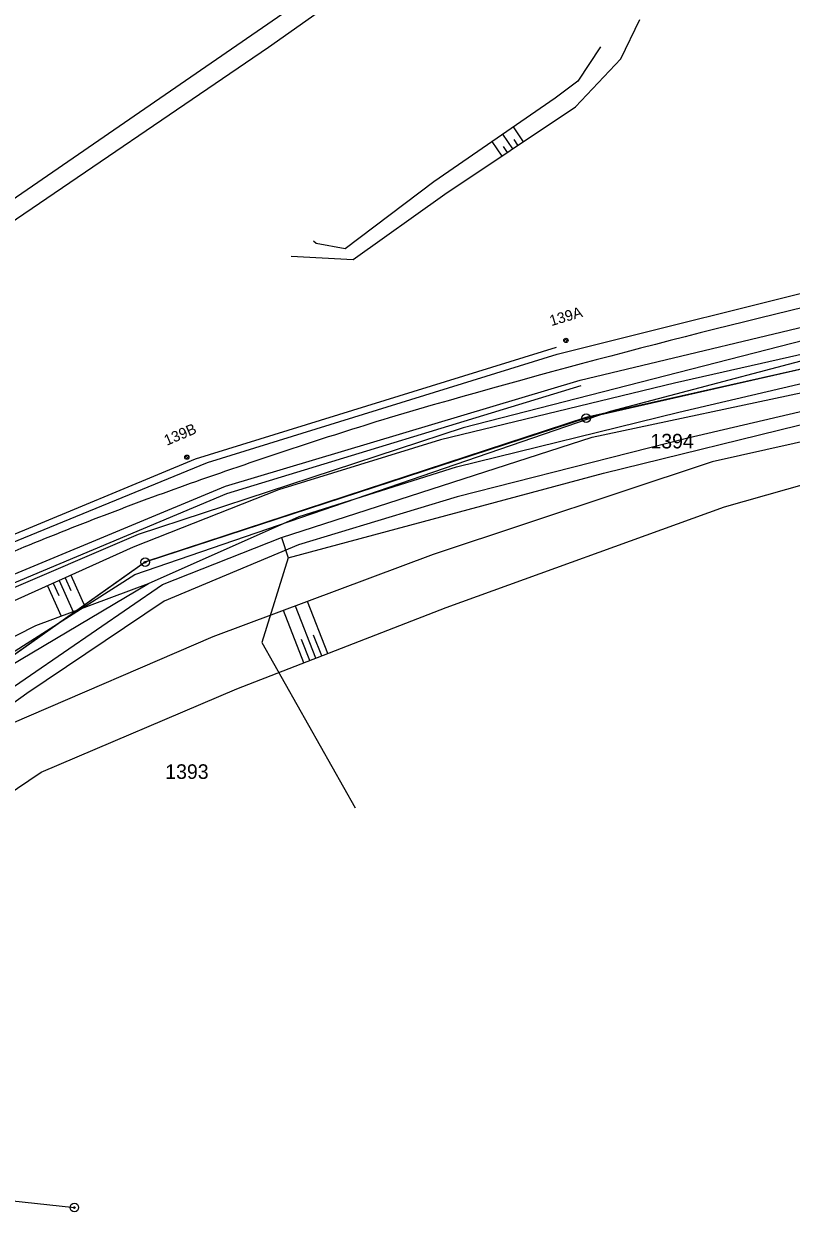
# Model space of a CAD drawing. Extents: x -469926 to -462499, y -1098642 to -1092733.
# Drawn here: x -466280.9 to -466191.4, y -1096153.2 to -1096013.2 of the extents above; entities that cross this region are included whole.
import ezdxf

# ---------------------------------------------------------------- set-up
doc = ezdxf.new("R2010")
doc.units = 0
for name, color, linetype in [('Vrstva 1', 7, 'Continuous'), ('Vrstva 10', 7, 'Continuous'), ('Vrstva 11', 7, 'Continuous'), ('Vrstva 13', 7, 'Continuous'), ('Vrstva 20', 7, 'Continuous'), ('Vrstva 24', 7, 'Continuous'), ('Vrstva 44', 7, 'Continuous'), ('Vrstva 48', 7, 'Continuous'), ('Vrstva 50', 7, 'Continuous'), ('Vrstva 62', 7, 'Continuous')]:
    doc.layers.add(name, color=color, linetype=linetype)

msp = doc.modelspace()

# ---------------------------------------------------------------- linework, layer by layer
at = {"layer": 'Vrstva 1'}
for p, q in [((-466168.69, -1096048.64), (-466215.28, -1096059.22)), ((-466214.57, -1096061.44), (-466167.78, -1096051.52)), ((-466213.24, -1096065.64), (-466166.9, -1096054.29)), ((-466215.28, -1096059.22), (-466266.75, -1096076.05)), ((-466250.82, -1096073.16), (-466214.57, -1096061.44)), ((-466250.06, -1096075.54), (-466213.24, -1096065.64)), ((-466264.73, -1096078.64), (-466250.82, -1096073.16)), ((-466250.82, -1096073.16), (-466250.06, -1096075.54)), ((-466266.75, -1096076.05), (-466302.9, -1096101.64)), ((-466250.06, -1096075.54), (-466253.11, -1096085.43)), ((-466299.84, -1096102.75), (-466264.73, -1096078.64)), ((-466253.11, -1096085.43), (-466242.25, -1096104.7)), ((-466326.7, -1096145.74), (-466275.01, -1096151.38))]:
    msp.add_line(p, q, dxfattribs=at)
msp.add_lwpolyline([(-466654.92, -1096290.24), (-466641.91, -1096281.24), (-466618.93, -1096265.37), (-466593.14, -1096247.59), (-466544.71, -1096214.25), (-466520.52, -1096197.6), (-466496.72, -1096181.22), (-466475.84, -1096166.87), (-466451.26, -1096149.96), (-466419.89, -1096128.42), (-466395.45, -1096111.58), (-466367.86, -1096092.62), (-466339.3, -1096072.94), (-466310.33, -1096053.03), (-466285.91, -1096036.22), (-466253.67, -1096014.05), (-466229.58, -1095997.45), (-466200.77, -1095977.65), (-466186.05, -1095967.51)], dxfattribs=at)
for centre, radius, start, end in [((-465953.88, -1097029.27), 1010.91, 103.08937, 106.33978), ((-466072.26, -1096599.83), 565.55, 107.0712, 109.4802), ((-466118.73, -1096468.45), 426.2, 109.4802, 112.3631), ((-466056.44, -1096619.86), 589.92, 112.36312, 114.76116)]:
    msp.add_arc(centre, radius, start, end, dxfattribs=at)
at = {"layer": 'Vrstva 10'}
msp.add_lwpolyline([(-466000, -1096005.55), (-466098.34, -1096031.49), (-466144.77, -1096044.92), (-466168.69, -1096048.68), (-466215.3, -1096059.17), (-466266.71, -1096076.01), (-466302.87, -1096101.62), (-466353.4, -1096142.82), (-466404.87, -1096192.96), (-466470.35, -1096252.52), (-466566.28, -1096309.44), (-466650.69, -1096362.8), (-466671.58, -1096348.49), (-466672.78, -1096349.74), (-466675.63, -1096352.9), (-466657.4, -1096366.97), (-466646.9, -1096375.84), (-466617.9, -1096393.84), (-466851.72, -1096546), (-466853.56, -1096558.72)], dxfattribs=at)
at = {"layer": 'Vrstva 11'}
for p, q in [((-466217.86, -1096050.24), (-466217.54, -1096049.92)), ((-466217.73, -1096050.38), (-466217.4, -1096050.05)), ((-466262.11, -1096063.87), (-466261.79, -1096063.55)), ((-466261.98, -1096064.01), (-466261.65, -1096063.68))]:
    msp.add_line(p, q, dxfattribs=at)
for centre in [(-466217.63, -1096050.15), (-466261.88, -1096063.78)]:
    msp.add_circle(centre, 0.25, dxfattribs=at)
at = {"layer": 'Vrstva 13'}
for points in [[(-466357.23, -1096137.17), (-466350.35, -1096138.32), (-466346.93, -1096139.52), (-466330.13, -1096125.52), (-466306.8, -1096105.99), (-466282.65, -1096088.21), (-466266.36, -1096078.52), (-466248.78, -1096070.7), (-466230.39, -1096064.91), (-466204.46, -1096058.52), (-466171.68, -1096050.87), (-466137.48, -1096044.7), (-466110.75, -1096039.33), (-466094.9, -1096033.58), (-466080.14, -1096027.37), (-466070.66, -1096025.09)], [(-466110.51, -1096046.58), (-466110.88, -1096043.16), (-466126.01, -1096045.87), (-466141.4, -1096048.19), (-466172.1, -1096054.23), (-466203.41, -1096061.58), (-466230.32, -1096068.43), (-466248.86, -1096074.01), (-466264.54, -1096080.58), (-466280.54, -1096091.38), (-466302.47, -1096107.15), (-466315.4, -1096118.41), (-466322.62, -1096128.83), (-466330.05, -1096138.85), (-466339.06, -1096150.43), (-466344.7, -1096163.74), (-466349.35, -1096176.2), (-466348.79, -1096185.02), (-466350.86, -1096197.75), (-466354.39, -1096210.99), (-466359.26, -1096222.62), (-466363.52, -1096229.34)]]:
    msp.add_lwpolyline(points, dxfattribs=at)
at = {"layer": 'Vrstva 20'}
msp.add_lwpolyline([(-466383.44, -1096171.79), (-466302.16, -1096099.26), (-466267.96, -1096077.46), (-466212.44, -1096058.42), (-466118.72, -1096033.68), (-466068.05, -1096021.28)], dxfattribs=at)
at = {"layer": 'Vrstva 24'}
for centre, radius in [((-466215.28, -1096059.22), 0.5), ((-466215.28, -1096059.22), 0.1), ((-466266.75, -1096076.05), 0.5), ((-466266.75, -1096076.05), 0.1), ((-466275.01, -1096151.38), 0.5), ((-466275.01, -1096151.38), 0.1)]:
    msp.add_circle(centre, radius, dxfattribs=at)
at = {"layer": 'Vrstva 44'}
for p, q in [((-466178.12, -1096047.13), (-466229.64, -1096060.34)), ((-466229.64, -1096060.34), (-466267.56, -1096072.82)), ((-466267.56, -1096072.82), (-466308.43, -1096090.34))]:
    msp.add_line(p, q, dxfattribs=at)
at = {"layer": 'Vrstva 48'}
for points in [[(-466222.6, -1096026.95), (-466223.76, -1096025.22)], [(-466222.6, -1096026.95), (-466223.76, -1096025.22)], [(-466225.09, -1096028.63), (-466226.23, -1096026.93)], [(-466225.09, -1096028.63), (-466226.23, -1096026.93)], [(-466223.85, -1096027.79), (-466225, -1096026.07)], [(-466223.85, -1096027.79), (-466225, -1096026.07)], [(-466223.23, -1096027.37), (-466223.69, -1096026.68)], [(-466223.23, -1096027.37), (-466223.69, -1096026.68)], [(-466224.47, -1096028.21), (-466224.93, -1096027.52)], [(-466224.47, -1096028.21), (-466224.93, -1096027.52)], [(-466275.42, -1096077.56), (-466273.74, -1096081.29)], [(-466278.16, -1096078.79), (-466276.56, -1096082.34)], [(-466277.47, -1096078.49), (-466276.82, -1096079.92)], [(-466276.79, -1096078.18), (-466275.15, -1096081.82)], [(-466276.1, -1096077.87), (-466275.44, -1096079.34)], [(-466248.24, -1096087.79), (-466250.6, -1096081.68)], [(-466246.84, -1096087.25), (-466249.2, -1096081.16)], [(-466245.44, -1096086.71), (-466247.79, -1096080.63)], [(-466246.14, -1096086.98), (-466247.08, -1096084.55)], [(-466247.54, -1096087.52), (-466248.48, -1096085.08)]]:
    msp.add_lwpolyline(points, dxfattribs=at)
at = {"layer": 'Vrstva 62'}
for points in [[(-466615.6, -1096265.47), (-466583.43, -1096243.6), (-466541.63, -1096214.96), (-466495.34, -1096183.48), (-466451.83, -1096153.21), (-466395.24, -1096113.75), (-466338.99, -1096074.99), (-466284.5, -1096037.79), (-466252.35, -1096015.91), (-466228.8, -1095999.28), (-466166.33, -1095956.56), (-466074.59, -1095893.48)], [(-466249.71, -1096040.31), (-466242.48, -1096040.69), (-466231.75, -1096033.09), (-466216.53, -1096022.88), (-466211.23, -1096017.28), (-466208.99, -1096012.7)], [(-466213.58, -1096015.87), (-466216.23, -1096019.9), (-466218.91, -1096021.88), (-466233.06, -1096031.63), (-466243.41, -1096039.47), (-466246.77, -1096038.82), (-466247.08, -1096038.55)], [(-466509.25, -1096212.02), (-466487.27, -1096199.08), (-466439.95, -1096166.72), (-466384.14, -1096128.61), (-466344.28, -1096102.72), (-466305.41, -1096083.25), (-466259.46, -1096064.41), (-466218.65, -1096051.76), (-466149.48, -1096034.46), (-466085.43, -1096018.45)], [(-466590.9, -1096270.29), (-466576.97, -1096260.64), (-466531.3, -1096230.34), (-466507.38, -1096215.94), (-466486.81, -1096203.2), (-466439.03, -1096170.67), (-466383.31, -1096132.72), (-466343.43, -1096107.71), (-466321.75, -1096095.4), (-466303.48, -1096086.34), (-466257.38, -1096067.18), (-466215.98, -1096054.79), (-466148.96, -1096038.75), (-466083.26, -1096022.03)], [(-466316.6, -1096094.04), (-466313.53, -1096094.66), (-466310.64, -1096094.04), (-466302.6, -1096090.63), (-466288.56, -1096088.02), (-466279.51, -1096083.45), (-466266.36, -1096078.52), (-466248.78, -1096070.7), (-466230.39, -1096064.91), (-466204.46, -1096058.52), (-466171.68, -1096050.87), (-466137.48, -1096044.7), (-466110.75, -1096039.33)], [(-466110.75, -1096039.33), (-466126.75, -1096039.88), (-466138.37, -1096040.73), (-466172.77, -1096047.87), (-466204.95, -1096055.13), (-466232.27, -1096061.74), (-466251.2, -1096067.59), (-466268.16, -1096074.29), (-466286.39, -1096082.5), (-466304.23, -1096088.03), (-466312.2, -1096091.9), (-466314.14, -1096092.37)], [(-466305.81, -1096082.66), (-466260.86, -1096063.98), (-466218.72, -1096050.95)], [(-466143.71, -1096051.96), (-466168.9, -1096057.23), (-466200.57, -1096064.32), (-466233.12, -1096075.13), (-466258.84, -1096084.77), (-466282.31, -1096094.87), (-466297.89, -1096107.08), (-466313.75, -1096121.5), (-466325.46, -1096133.67), (-466330.05, -1096138.85), (-466337.71, -1096149.23)], [(-466302.75, -1096087.12), (-466257.21, -1096068.01), (-466215.84, -1096055.42)], [(-466337.71, -1096149.23), (-466333.97, -1096147.96), (-466330.72, -1096144.65), (-466324.68, -1096135.82), (-466311.04, -1096123.82), (-466294.29, -1096110.94), (-466278.9, -1096100.56), (-466256.03, -1096090.81), (-466231.62, -1096081.35), (-466199.13, -1096069.57), (-466167.7, -1096060.67)]]:
    msp.add_lwpolyline(points, dxfattribs=at)

# ---------------------------------------------------------------- texts
at = {"layer": 'Vrstva 11'}
for s, rotation, p in [('139A', 16.5856, (-466219.34, -1096048.49)), ('139B', 23.0418, (-466264.22, -1096062.46))]:
    msp.add_text(s, height=1.25, rotation=rotation, dxfattribs=at).set_placement(p)
at = {"layer": 'Vrstva 50'}
for s, p in [('1394', (-466207.77, -1096062.76)), ('1393', (-466264.4, -1096101.34))]:
    msp.add_text(s, height=1.7, dxfattribs=at).set_placement(p)

doc.saveas('drawing.dxf')
